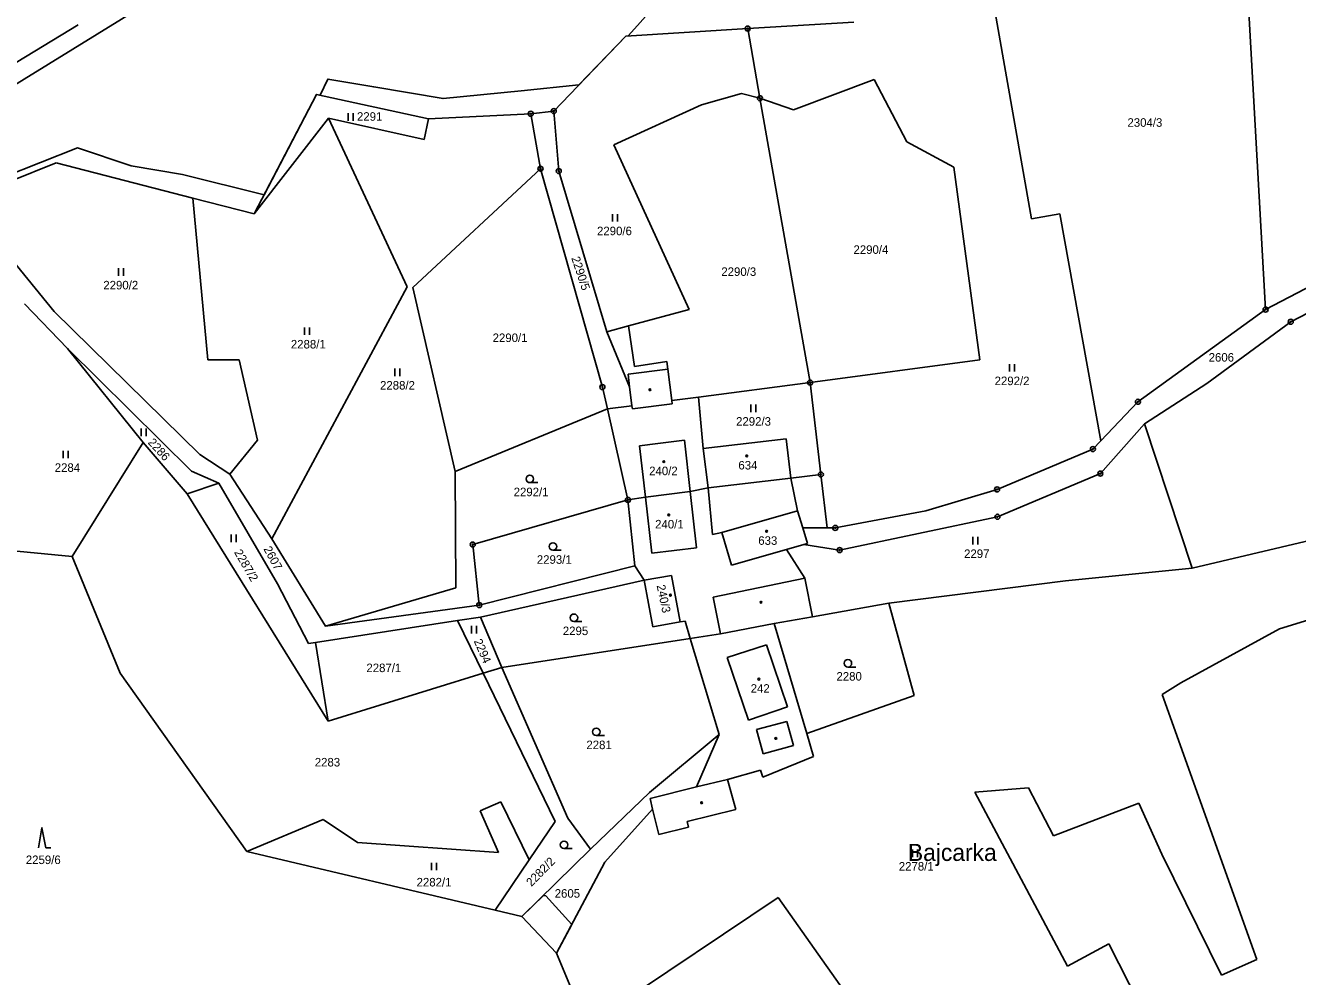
# Model space of a CAD drawing. Extents: x -439246 to -433691, y -1130252 to -1121148.
# Drawn here: x -435935 to -435681.5, y -1126245.5 to -1126055.9 of the extents above; entities that cross this region are included whole.
import ezdxf

# ---------------------------------------------------------------- set-up
doc = ezdxf.new("R2010")
doc.units = 0
for name, color, linetype in [('Vrstva 1', 7, 'Continuous'), ('Vrstva 18', 7, 'Continuous'), ('Vrstva 19', 7, 'Continuous'), ('Vrstva 24', 7, 'Continuous'), ('Vrstva 25', 7, 'Continuous'), ('Vrstva 3', 7, 'Continuous'), ('Vrstva 37', 7, 'Continuous'), ('Vrstva 4', 7, 'Continuous'), ('Vrstva 52', 7, 'Continuous'), ('Vrstva 62', 7, 'Continuous')]:
    doc.layers.add(name, color=color, linetype=linetype)

msp = doc.modelspace()

# ---------------------------------------------------------------- linework, layer by layer
at = {"layer": 'Vrstva 1'}
for points in [[(-435687.86, -1126112.55), (-435695.01, -1125985.67)], [(-435742.99, -1126046.1), (-435734.53, -1126094.49)], [(-435906.12, -1126048.6), (-435940.13, -1126069.59)], [(-435924.42, -1126055.79), (-435943.67, -1126067.46)], [(-435769.87, -1126055.27), (-435791.05, -1126056.56)], [(-435815.35, -1126058.04), (-435829.68, -1126072.99)], [(-435791.05, -1126056.56), (-435815.35, -1126058.04)], [(-435788.6, -1126070.43), (-435791.05, -1126056.56)], [(-435781.9, -1126072.77), (-435765.86, -1126066.72)], [(-435765.86, -1126066.72), (-435759.36, -1126079.1)], [(-435876.99, -1126069.67), (-435889.38, -1126093.47)], [(-435854.67, -1126074.57), (-435876.99, -1126069.67)], [(-435800.27, -1126071.72), (-435792.27, -1126069.49)], [(-435792.27, -1126069.49), (-435788.6, -1126070.43)], [(-435788.6, -1126070.43), (-435781.9, -1126072.77)], [(-435778.6, -1126127.1), (-435788.6, -1126070.43)], [(-435834.28, -1126073.52), (-435854.67, -1126074.57)], [(-435829.68, -1126072.99), (-435834.28, -1126073.52)], [(-435832.33, -1126084.47), (-435834.28, -1126073.52)], [(-435829.68, -1126072.99), (-435828.68, -1126084.94)], [(-435817.74, -1126079.71), (-435800.27, -1126071.72)], [(-435889.38, -1126093.47), (-435874.6, -1126074.38)], [(-435874.6, -1126074.38), (-435855.49, -1126078.66)], [(-435858.92, -1126108.01), (-435874.6, -1126074.38)], [(-435855.49, -1126078.66), (-435854.67, -1126074.57)], [(-435802.73, -1126112.53), (-435817.74, -1126079.71)], [(-435759.36, -1126079.1), (-435749.96, -1126084.18)], [(-435928.84, -1126083.33), (-435947.35, -1126090.75)], [(-435901.6, -1126090.33), (-435928.84, -1126083.33)], [(-435857.75, -1126108.17), (-435832.33, -1126084.47)], [(-435819.99, -1126128), (-435832.33, -1126084.47)], [(-435828.68, -1126084.94), (-435819.09, -1126116.98)], [(-435749.96, -1126084.18), (-435744.82, -1126122.58)], [(-435947.35, -1126090.75), (-435929.23, -1126112.9)], [(-435889.38, -1126093.47), (-435901.6, -1126090.33)], [(-435898.62, -1126122.57), (-435901.6, -1126090.33)], [(-435734.53, -1126094.49), (-435728.85, -1126093.49)], [(-435728.85, -1126093.49), (-435720.69, -1126138.69)], [(-435687.86, -1126112.55), (-435665.8, -1126101.01)], [(-435663.53, -1126104.93), (-435682.85, -1126114.97)], [(-435885.84, -1126158.25), (-435858.92, -1126108.01)], [(-435849.36, -1126144.84), (-435857.75, -1126108.17)], [(-435926.6, -1126120.28), (-435935.14, -1126111.41)], [(-435929.23, -1126112.9), (-435900.23, -1126141.43)], [(-435814.81, -1126115.81), (-435802.73, -1126112.53)], [(-435713.29, -1126130.93), (-435687.86, -1126112.55)], [(-435819.09, -1126116.98), (-435814.81, -1126115.81)], [(-435813.57, -1126123.9), (-435814.81, -1126115.81)], [(-435682.85, -1126114.97), (-435699.53, -1126127.3)], [(-435819.09, -1126116.98), (-435814.57, -1126127.94)], [(-435911.53, -1126139.01), (-435926.6, -1126120.28)], [(-435926.6, -1126120.28), (-435901.87, -1126144.74)], [(-435898.62, -1126122.57), (-435892.4, -1126122.57)], [(-435888.75, -1126138.55), (-435892.4, -1126122.57)], [(-435807.16, -1126122.92), (-435813.57, -1126123.9)], [(-435807.16, -1126122.92), (-435806.98, -1126124.41)], [(-435744.82, -1126122.58), (-435778.6, -1126127.1)], [(-435806.98, -1126124.41), (-435806.19, -1126130.69)], [(-435819, -1126132.36), (-435819.99, -1126128)], [(-435814.57, -1126127.94), (-435814.1, -1126131.72)], [(-435778.6, -1126127.1), (-435800.88, -1126130)], [(-435778.6, -1126127.1), (-435776.47, -1126145.41)], [(-435711.95, -1126135.35), (-435699.53, -1126127.3)], [(-435814.1, -1126131.72), (-435819, -1126132.36)], [(-435800.88, -1126130), (-435806.19, -1126130.69)], [(-435799.89, -1126140.25), (-435800.88, -1126130)], [(-435720.69, -1126138.69), (-435713.29, -1126130.93)], [(-435849.36, -1126144.84), (-435819, -1126132.36)], [(-435814.91, -1126150.49), (-435819, -1126132.36)], [(-435720.78, -1126145.24), (-435711.95, -1126135.35)], [(-435711.95, -1126135.35), (-435702.51, -1126164.08)], [(-435911.53, -1126139.01), (-435925.65, -1126161.73)], [(-435902.75, -1126149.24), (-435911.53, -1126139.01)], [(-435894.24, -1126145.34), (-435888.75, -1126138.55)], [(-435799.89, -1126140.25), (-435783.39, -1126138.29)], [(-435783.39, -1126138.29), (-435782.45, -1126146.12)], [(-435722.27, -1126140.34), (-435720.69, -1126138.69)], [(-435900.23, -1126141.43), (-435894.24, -1126145.34)], [(-435798.95, -1126148.09), (-435799.89, -1126140.25)], [(-435722.27, -1126140.34), (-435741.35, -1126148.38)], [(-435901.87, -1126144.74), (-435896.44, -1126147.12)], [(-435894.24, -1126145.34), (-435885.84, -1126158.25)], [(-435849.17, -1126167.98), (-435849.36, -1126144.84)], [(-435782.45, -1126146.12), (-435798.95, -1126148.09)], [(-435782.45, -1126146.12), (-435776.47, -1126145.41)], [(-435776.47, -1126145.41), (-435775.24, -1126156.06)], [(-435741.28, -1126153.85), (-435720.78, -1126145.24)], [(-435896.44, -1126147.12), (-435902.75, -1126149.24)], [(-435874.63, -1126194.58), (-435902.75, -1126149.24)], [(-435896.44, -1126147.12), (-435884.74, -1126167.23)], [(-435802.49, -1126148.83), (-435811.44, -1126149.92)], [(-435802.49, -1126148.83), (-435798.95, -1126148.09)], [(-435798.95, -1126148.09), (-435798.06, -1126157.4)], [(-435741.35, -1126148.38), (-435755.54, -1126152.66)], [(-435814.91, -1126150.49), (-435845.83, -1126159.37)], [(-435814.91, -1126150.49), (-435811.44, -1126149.92)], [(-435813.54, -1126163.63), (-435814.91, -1126150.49)], [(-435755.54, -1126152.66), (-435773.6, -1126156.06)], [(-435741.28, -1126153.85), (-435772.72, -1126160.47)], [(-435796.19, -1126156.96), (-435798.06, -1126157.4)], [(-435794.26, -1126163.5), (-435796.19, -1126156.96)], [(-435779.16, -1126159.17), (-435780.08, -1126156.06)], [(-435775.24, -1126156.06), (-435780.08, -1126156.06)], [(-435773.6, -1126156.06), (-435775.24, -1126156.06)], [(-435702.51, -1126164.08), (-435672.94, -1126157.08)], [(-435947.07, -1126159.71), (-435925.65, -1126161.73)], [(-435885.84, -1126158.25), (-435875.14, -1126175.61)], [(-435844.53, -1126171.43), (-435845.83, -1126159.37)], [(-435779.86, -1126159.37), (-435783.3, -1126160.36)], [(-435779.16, -1126159.17), (-435779.86, -1126159.37)], [(-435779.86, -1126159.37), (-435772.72, -1126160.47)], [(-435925.65, -1126161.73), (-435916.05, -1126185.01)], [(-435783.3, -1126160.36), (-435794.26, -1126163.5)], [(-435779.65, -1126166.08), (-435783.3, -1126160.36)], [(-435844.53, -1126171.43), (-435813.54, -1126163.63)], [(-435813.54, -1126163.63), (-435811.69, -1126166.45)], [(-435702.51, -1126164.08), (-435727.73, -1126166.61)], [(-435884.74, -1126167.23), (-435878.57, -1126179.12)], [(-435844.27, -1126173.82), (-435811.69, -1126166.45)], [(-435811.69, -1126166.45), (-435806.24, -1126165.53)], [(-435811.69, -1126166.45), (-435809.95, -1126175.78)], [(-435804.47, -1126174.75), (-435806.24, -1126165.53)], [(-435779.65, -1126166.08), (-435778.12, -1126173.75)], [(-435727.73, -1126166.61), (-435762.94, -1126171.05)], [(-435875.14, -1126175.61), (-435849.17, -1126167.98)], [(-435875.14, -1126175.61), (-435844.53, -1126171.43)], [(-435762.94, -1126171.05), (-435778.12, -1126173.75)], [(-435757.87, -1126189.46), (-435762.94, -1126171.05)], [(-435671.5, -1126172.01), (-435685.05, -1126176.2)], [(-435877.13, -1126178.9), (-435848.86, -1126174.53)], [(-435848.86, -1126174.53), (-435844.27, -1126173.82)], [(-435843.78, -1126184.99), (-435848.86, -1126174.53)], [(-435844.27, -1126173.82), (-435840.01, -1126183.9)], [(-435809.95, -1126175.78), (-435804.47, -1126174.75)], [(-435803.51, -1126174.62), (-435804.47, -1126174.75)], [(-435802.5, -1126178.08), (-435803.51, -1126174.62)], [(-435778.12, -1126173.75), (-435785.75, -1126175.11)], [(-435802.5, -1126178.08), (-435796.49, -1126177.15)], [(-435796.49, -1126177.15), (-435785.75, -1126175.11)], [(-435785.75, -1126175.11), (-435779.26, -1126197.04)], [(-435685.05, -1126176.2), (-435704.75, -1126186.92)], [(-435878.57, -1126179.12), (-435877.13, -1126178.9)], [(-435877.13, -1126178.9), (-435874.63, -1126194.58)], [(-435840.01, -1126183.9), (-435802.5, -1126178.08)], [(-435802.5, -1126178.08), (-435796.76, -1126197.25)], [(-435916.05, -1126185.01), (-435890.83, -1126220.53)], [(-435874.63, -1126194.58), (-435843.78, -1126184.99)], [(-435840.01, -1126183.9), (-435843.78, -1126184.99)], [(-435829.43, -1126214.58), (-435843.78, -1126184.99)], [(-435840.01, -1126183.9), (-435826.89, -1126213.88)], [(-435704.75, -1126186.92), (-435708.44, -1126189.27)], [(-435779.26, -1126197.04), (-435757.87, -1126189.46)], [(-435708.44, -1126189.27), (-435689.6, -1126242.09)], [(-435810.63, -1126208.81), (-435796.76, -1126197.25)], [(-435796.76, -1126197.25), (-435801.25, -1126207.69)], [(-435779.26, -1126197.04), (-435777.93, -1126201.6)], [(-435777.93, -1126201.6), (-435788.02, -1126205.75)], [(-435795.05, -1126206.17), (-435788.5, -1126204.37)], [(-435788.5, -1126204.37), (-435788.02, -1126205.75)], [(-435801.25, -1126207.69), (-435810.51, -1126209.98)], [(-435793.4, -1126212.19), (-435795.05, -1126206.17)], [(-435735.1, -1126207.89), (-435745.82, -1126208.74)], [(-435730.09, -1126217.4), (-435735.1, -1126207.89)], [(-435822.37, -1126220.09), (-435810.63, -1126208.81)], [(-435810.51, -1126209.98), (-435809.99, -1126212.1)], [(-435745.82, -1126208.74), (-435727.32, -1126243.37)], [(-435844.32, -1126212.46), (-435840.21, -1126210.65)], [(-435840.67, -1126220.73), (-435844.32, -1126212.46)], [(-435840.21, -1126210.65), (-435834.57, -1126222.18)], [(-435819.54, -1126222.65), (-435809.99, -1126212.1)], [(-435809.99, -1126212.1), (-435808.75, -1126217.13)], [(-435803.12, -1126214.59), (-435793.4, -1126212.19)], [(-435713.11, -1126210.94), (-435730.09, -1126217.4)], [(-435708.53, -1126221.11), (-435713.11, -1126210.94)], [(-435890.83, -1126220.53), (-435875.65, -1126214.16)], [(-435875.65, -1126214.16), (-435868.81, -1126218.73)], [(-435834.57, -1126222.18), (-435829.43, -1126214.58)], [(-435826.89, -1126213.88), (-435822.37, -1126220.09)], [(-435802.85, -1126215.68), (-435803.12, -1126214.59)], [(-435808.75, -1126217.13), (-435802.85, -1126215.68)], [(-435890.83, -1126220.53), (-435841.38, -1126232.26)], [(-435868.81, -1126218.73), (-435840.67, -1126220.73)], [(-435836.05, -1126233.53), (-435822.37, -1126220.09)], [(-435834.57, -1126222.18), (-435841.38, -1126232.26)], [(-435829.11, -1126240.82), (-435819.54, -1126222.65)], [(-435696.65, -1126245.16), (-435708.53, -1126221.11)], [(-435784.96, -1126229.72), (-435817.83, -1126251.77)], [(-435765.5, -1126257.28), (-435784.96, -1126229.72)], [(-435841.38, -1126232.26), (-435836.05, -1126233.53)], [(-435836.05, -1126233.53), (-435829.11, -1126240.82)], [(-435829.11, -1126240.82), (-435816.51, -1126271.08)], [(-435727.32, -1126243.37), (-435719.09, -1126238.97)], [(-435719.09, -1126238.97), (-435706.99, -1126262.7)], [(-435689.6, -1126242.09), (-435696.65, -1126245.16)]]:
    msp.add_lwpolyline(points, dxfattribs=at)
at = {"layer": 'Vrstva 24'}
for centre, radius in [((-435791.05, -1126056.56), 0.5), ((-435791.05, -1126056.56), 0.1), ((-435788.6, -1126070.43), 0.5), ((-435788.6, -1126070.43), 0.1), ((-435834.28, -1126073.52), 0.5), ((-435834.28, -1126073.52), 0.1), ((-435829.68, -1126072.99), 0.5), ((-435829.68, -1126072.99), 0.1), ((-435832.33, -1126084.47), 0.5), ((-435832.33, -1126084.47), 0.1), ((-435828.68, -1126084.94), 0.5), ((-435828.68, -1126084.94), 0.1), ((-435687.86, -1126112.55), 0.5), ((-435687.86, -1126112.55), 0.1), ((-435682.85, -1126114.97), 0.5), ((-435682.85, -1126114.97), 0.1), ((-435778.6, -1126127.1), 0.5), ((-435819.99, -1126128), 0.5), ((-435819.99, -1126128), 0.1), ((-435778.6, -1126127.1), 0.1), ((-435713.29, -1126130.93), 0.5), ((-435713.29, -1126130.93), 0.1), ((-435722.27, -1126140.34), 0.5), ((-435722.27, -1126140.34), 0.1), ((-435776.47, -1126145.41), 0.5), ((-435776.47, -1126145.41), 0.1), ((-435720.78, -1126145.24), 0.5), ((-435720.78, -1126145.24), 0.1), ((-435741.35, -1126148.38), 0.5), ((-435741.35, -1126148.38), 0.1), ((-435814.91, -1126150.49), 0.5), ((-435814.91, -1126150.49), 0.1), ((-435741.28, -1126153.85), 0.5), ((-435741.28, -1126153.85), 0.1), ((-435773.6, -1126156.06), 0.5), ((-435773.6, -1126156.06), 0.1), ((-435845.83, -1126159.37), 0.5), ((-435845.83, -1126159.37), 0.1), ((-435772.72, -1126160.47), 0.5), ((-435772.72, -1126160.47), 0.1), ((-435844.53, -1126171.43), 0.5), ((-435844.53, -1126171.43), 0.1)]:
    msp.add_circle(centre, radius, dxfattribs=at)
at = {"layer": 'Vrstva 25'}
for p, q in [((-435870.66, -1126074.92), (-435870.66, -1126073.42)), ((-435869.66, -1126074.92), (-435869.66, -1126073.42)), ((-435818.01, -1126095.03), (-435818.01, -1126093.53)), ((-435817.01, -1126095.03), (-435817.01, -1126093.53)), ((-435916.42, -1126105.83), (-435916.42, -1126104.33)), ((-435915.42, -1126105.83), (-435915.42, -1126104.33)), ((-435879.36, -1126117.6), (-435879.36, -1126116.1)), ((-435878.36, -1126117.6), (-435878.36, -1126116.1)), ((-435738.91, -1126124.91), (-435738.91, -1126123.41)), ((-435737.91, -1126124.91), (-435737.91, -1126123.41)), ((-435861.36, -1126125.79), (-435861.36, -1126124.29)), ((-435860.36, -1126125.79), (-435860.36, -1126124.29)), ((-435790.42, -1126132.99), (-435790.42, -1126131.49)), ((-435789.42, -1126132.99), (-435789.42, -1126131.49)), ((-435911.9, -1126137.76), (-435911.9, -1126136.26)), ((-435910.9, -1126137.76), (-435910.9, -1126136.26)), ((-435927.41, -1126142.19), (-435927.41, -1126140.69)), ((-435926.41, -1126142.19), (-435926.41, -1126140.69)), ((-435834.46, -1126147.04), (-435832.86, -1126147.04)), ((-435893.97, -1126158.9), (-435893.97, -1126157.4)), ((-435892.97, -1126158.9), (-435892.97, -1126157.4)), ((-435746.2, -1126159.35), (-435746.2, -1126157.85)), ((-435745.2, -1126159.35), (-435745.2, -1126157.85)), ((-435829.84, -1126160.51), (-435828.24, -1126160.51)), ((-435825.67, -1126174.72), (-435824.07, -1126174.72)), ((-435846.07, -1126177.09), (-435846.07, -1126175.59)), ((-435845.07, -1126177.09), (-435845.07, -1126175.59)), ((-435771.08, -1126183.79), (-435769.48, -1126183.79)), ((-435821.21, -1126197.45), (-435819.61, -1126197.45)), ((-435827.64, -1126219.97), (-435826.04, -1126219.97)), ((-435758.22, -1126221.65), (-435758.22, -1126220.15)), ((-435757.22, -1126221.65), (-435757.22, -1126220.15)), ((-435854.02, -1126224.28), (-435854.02, -1126222.78)), ((-435853.02, -1126224.28), (-435853.02, -1126222.78))]:
    msp.add_line(p, q, dxfattribs=at)
msp.add_lwpolyline([(-435932.37, -1126219.81), (-435931.67, -1126215.81), (-435930.87, -1126219.81), (-435929.87, -1126219.81)], dxfattribs=at)
for centre, radius in [((-435810.53, -1126128.52), 0.175), ((-435791.23, -1126141.72), 0.175), ((-435807.75, -1126142.85), 0.175), ((-435834.46, -1126146.29), 0.75), ((-435806.78, -1126153.47), 0.175), ((-435787.28, -1126156.73), 0.175), ((-435829.84, -1126159.76), 0.75), ((-435806.44, -1126169.46), 0.175), ((-435788.39, -1126170.88), 0.175), ((-435825.67, -1126173.97), 0.75), ((-435771.08, -1126183.04), 0.75), ((-435788.83, -1126186.21), 0.175), ((-435821.21, -1126196.7), 0.75), ((-435785.44, -1126198.01), 0.175), ((-435800.24, -1126210.83), 0.175), ((-435827.64, -1126219.22), 0.75)]:
    msp.add_circle(centre, radius, dxfattribs=at)
at = {"layer": 'Vrstva 3'}
for points in [[(-435812.62, -1126139.69), (-435808.94, -1126139.24)], [(-435808.94, -1126139.24), (-435803.67, -1126138.6)], [(-435802.49, -1126148.83), (-435803.67, -1126138.6)], [(-435799.89, -1126140.25), (-435783.39, -1126138.29)], [(-435783.39, -1126138.29), (-435782.45, -1126146.12)], [(-435812.62, -1126139.69), (-435811.44, -1126149.92)], [(-435798.95, -1126148.09), (-435799.89, -1126140.25)], [(-435782.45, -1126146.12), (-435798.95, -1126148.09)], [(-435802.49, -1126148.83), (-435811.44, -1126149.92)], [(-435802.49, -1126148.83), (-435811.44, -1126149.92)], [(-435802.49, -1126148.83), (-435801.22, -1126160)], [(-435811.44, -1126149.92), (-435810.17, -1126161.09)], [(-435781.09, -1126152.63), (-435796.19, -1126156.96)], [(-435780.08, -1126156.06), (-435781.09, -1126152.63)], [(-435794.26, -1126163.5), (-435796.19, -1126156.96)], [(-435779.16, -1126159.17), (-435780.08, -1126156.06)], [(-435779.86, -1126159.37), (-435783.3, -1126160.36)], [(-435779.16, -1126159.17), (-435779.86, -1126159.37)], [(-435810.17, -1126161.09), (-435801.22, -1126160)], [(-435783.3, -1126160.36), (-435794.26, -1126163.5)], [(-435811.69, -1126166.45), (-435806.24, -1126165.53)], [(-435811.69, -1126166.45), (-435809.95, -1126175.78)], [(-435804.47, -1126174.75), (-435806.24, -1126165.53)], [(-435809.95, -1126175.78), (-435804.47, -1126174.75)], [(-435787.28, -1126179.39), (-435795.12, -1126181.88)], [(-435787.28, -1126179.39), (-435783.12, -1126191.73)], [(-435795.12, -1126181.88), (-435790.91, -1126194.36)], [(-435790.91, -1126194.36), (-435783.12, -1126191.73)]]:
    msp.add_lwpolyline(points, dxfattribs=at)
at = {"layer": 'Vrstva 37'}
for centre in [(-435791.23, -1126141.72), (-435807.75, -1126142.85), (-435806.78, -1126153.47), (-435787.28, -1126156.73), (-435806.44, -1126169.46), (-435788.83, -1126186.21)]:
    msp.add_circle(centre, 0.175, dxfattribs=at)
at = {"layer": 'Vrstva 4'}
for points in [[(-435814.89, -1126125.4), (-435806.98, -1126124.41)], [(-435814.89, -1126125.4), (-435814.57, -1126127.94)], [(-435814.1, -1126131.72), (-435814.02, -1126132.33)], [(-435814.02, -1126132.33), (-435806.11, -1126131.34)], [(-435806.11, -1126131.34), (-435806.19, -1126130.69)], [(-435812.62, -1126139.69), (-435808.94, -1126139.24)], [(-435808.94, -1126139.24), (-435803.67, -1126138.6)], [(-435802.49, -1126148.83), (-435803.67, -1126138.6)], [(-435812.62, -1126139.69), (-435811.44, -1126149.92)], [(-435782.45, -1126146.12), (-435781.09, -1126152.63)], [(-435802.49, -1126148.83), (-435801.22, -1126160)], [(-435811.44, -1126149.92), (-435810.17, -1126161.09)], [(-435781.09, -1126152.63), (-435796.19, -1126156.96)], [(-435780.08, -1126156.06), (-435781.09, -1126152.63)], [(-435810.17, -1126161.09), (-435801.22, -1126160)], [(-435779.65, -1126166.08), (-435797.94, -1126169.87)], [(-435797.94, -1126169.87), (-435796.49, -1126177.15)], [(-435787.28, -1126179.39), (-435795.12, -1126181.88)], [(-435787.28, -1126179.39), (-435783.12, -1126191.73)], [(-435795.12, -1126181.88), (-435790.91, -1126194.36)], [(-435790.91, -1126194.36), (-435783.12, -1126191.73)], [(-435789.26, -1126196.25), (-435783.23, -1126194.64)], [(-435783.23, -1126194.64), (-435781.95, -1126199.45)], [(-435789.26, -1126196.25), (-435787.98, -1126201.06)], [(-435781.95, -1126199.45), (-435787.98, -1126201.06)], [(-435795.05, -1126206.17), (-435801.25, -1126207.69)]]:
    msp.add_lwpolyline(points, dxfattribs=at)
at = {"layer": 'Vrstva 52'}
for points in [[(-435810.83, -1126053.48), (-435813.58, -1126056.57), (-435814.86, -1126058.01), (-435815.35, -1126058.04)], [(-435815.35, -1126058.04), (-435824.67, -1126067.77), (-435836.16, -1126068.93), (-435851.73, -1126070.51), (-435865.57, -1126068.17), (-435874.67, -1126066.63), (-435876.21, -1126069.84), (-435876.99, -1126069.67), (-435887.4, -1126089.66), (-435903.69, -1126085.64), (-435913.92, -1126083.93), (-435924.57, -1126080.31), (-435946.79, -1126089.1)], [(-435947.07, -1126159.71), (-435925.65, -1126161.73), (-435916.05, -1126185.01), (-435890.83, -1126220.53), (-435841.38, -1126232.26), (-435836.05, -1126233.53), (-435831.75, -1126229.3), (-435831.28, -1126229.4), (-435826.1, -1126235.1), (-435829.11, -1126240.82), (-435816.51, -1126271.08)]]:
    msp.add_lwpolyline(points, dxfattribs=at)

# ---------------------------------------------------------------- texts
at = {"layer": 'Vrstva 18'}
for s, p in [('2291', (-435868.9, -1126074.92)), ('2304/3', (-435715.38, -1126076.12)), ('2290/6', (-435821.07, -1126097.73)), ('2290/4', (-435769.97, -1126101.45)), ('2290/3', (-435796.3, -1126105.84)), ('2290/2', (-435919.44, -1126108.53)), ('2288/1', (-435882.07, -1126120.3)), ('2290/1', (-435841.87, -1126119.02)), ('2606', (-435699.2, -1126122.92)), ('2288/2', (-435864.3, -1126128.49)), ('2292/2', (-435741.85, -1126127.61)), ('2292/3', (-435793.36, -1126135.69)), ('2284', (-435929.12, -1126144.89)), ('2292/1', (-435837.68, -1126149.74)), ('2293/1', (-435833.06, -1126163.21)), ('2297', (-435747.93, -1126162.05)), ('2295', (-435827.88, -1126177.42)), ('2287/1', (-435867.02, -1126184.8)), ('2280', (-435773.36, -1126186.49)), ('2281', (-435823.19, -1126200.15)), ('2283', (-435877.31, -1126203.6)), ('2259/6', (-435934.88, -1126223.05)), ('2278/1', (-435760.94, -1126224.35)), ('2282/1', (-435857.02, -1126227.51)), ('2605', (-435829.5, -1126229.75))]:
    msp.add_text(s, height=1.7, dxfattribs=at).set_placement(p)
for s, rotation, p in [('2290/5', 288.4198, (-435826.21, -1126102.28)), ('2286', 312.4865, (-435910.67, -1126139.12)), ('2607', 298.455, (-435887.58, -1126160.24)), ('2287/2', 300.1896, (-435893.43, -1126160.93)), ('2294', 293.524, (-435845.66, -1126178.6)), ('2282/2', 45.4584, (-435834.15, -1126227.65))]:
    msp.add_text(s, height=1.7, rotation=rotation, dxfattribs=at).set_placement(p)
at = {"layer": 'Vrstva 19'}
for s, p in [('240/2', (-435810.68, -1126145.55)), ('634', (-435792.9, -1126144.42)), ('240/1', (-435809.49, -1126156.17)), ('633', (-435788.94, -1126159.43)), ('242', (-435790.45, -1126188.91))]:
    msp.add_text(s, height=1.7, dxfattribs=at).set_placement(p)
msp.add_text('240/3', height=1.7, rotation=282.1062, dxfattribs=at).set_placement((-435809.2, -1126167.56))
at = {"layer": 'Vrstva 62'}
msp.add_text('Bajcarka', height=3.4, dxfattribs=at).set_placement((-435759.12, -1126222.43))

doc.saveas('drawing.dxf')
